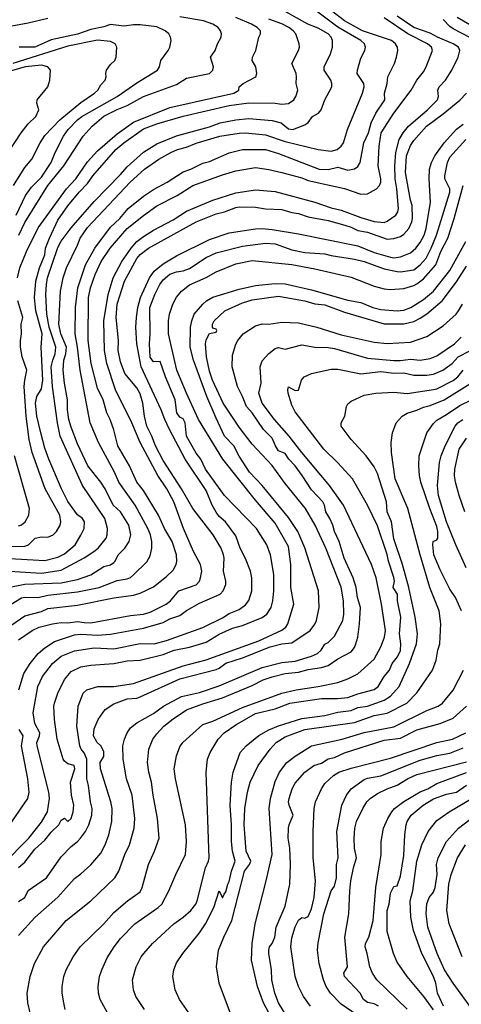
# Model space of a CAD drawing. Header units: metres. Extents: x -46681 to -43747, y -240911 to -237677.
# Tile 331 of 656: x -44417 to -44350, y -240823 to -240674. Entities that reach past the tile are written whole.
import ezdxf

# ---------------------------------------------------------------- set-up
doc = ezdxf.new("R2010")
doc.units = ezdxf.units.M
doc.layers.add('CONTOUR_INDEX', color=1, linetype='Continuous')
doc.layers.add('CONTOUR_INTER', color=3, linetype='Continuous')

msp = doc.modelspace()

# ---------------------------------------------------------------- linework, layer by layer
at = {"layer": 'CONTOUR_INDEX'}
for points, elevation in [([(-44421.6, -240755.42), (-44413.6, -240755.92), (-44411.6, -240755.41), (-44410.6, -240754.88), (-44408.96, -240753.52), (-44408.1, -240752.05), (-44407.61, -240751.02), (-44407.58, -240750.02), (-44407.88, -240749.52), (-44408.6, -240748.95), (-44410.1, -240746.95), (-44411.05, -240745.02), (-44412.97, -240740.52), (-44413.6, -240738.85), (-44414.21, -240736.52), (-44414.78, -240734.02), (-44415.02, -240732.02), (-44414.79, -240731.02), (-44414.1, -240729.88), (-44413.87, -240728.52), (-44414.16, -240723.52), (-44414, -240721.52), (-44414.94, -240718.02), (-44415.16, -240716.02), (-44414.94, -240713.52), (-44414.39, -240711.52), (-44413.59, -240709.52), (-44413.46, -240708.52), (-44412.88, -240707.02), (-44411.6, -240704.27), (-44410.1, -240702.09), (-44408.38, -240700.02), (-44407.1, -240698.7), (-44406.27, -240697.52), (-44402.8, -240693.52), (-44401.6, -240692.52), (-44398.6, -240690.42), (-44396.6, -240689.63), (-44392.6, -240688.48), (-44385.6, -240686.89), (-44382.6, -240686.49), (-44378.6, -240686.51), (-44377.6, -240686.67), (-44376.6, -240686.55), (-44375.8, -240686.02), (-44375.48, -240685.52), (-44375.17, -240684.52), (-44375.46, -240683.52), (-44375.38, -240682.52), (-44375.46, -240682.02), (-44376.11, -240680.52), (-44375.1, -240678.52), (-44374.95, -240678.02), (-44374.96, -240677.52), (-44375.51, -240676.02), (-44375.88, -240675.52), (-44376.55, -240675.02), (-44377.6, -240674.49), (-44379.6, -240673.76)], 130), ([(-44417.6, -240767.95), (-44415.51, -240766.52), (-44414.46, -240766.02), (-44412.42, -240765.52), (-44411.1, -240765.29), (-44410.1, -240765.34), (-44408.6, -240765.15), (-44407.6, -240765.33), (-44406.6, -240765.34), (-44400.6, -240764.25), (-44398.6, -240764.06), (-44397.6, -240763.75), (-44395.16, -240762.52), (-44394.53, -240762.02), (-44393.24, -240760.52), (-44390.6, -240759.57), (-44390.13, -240759.02), (-44389.94, -240758.52), (-44389.74, -240757.52), (-44389.97, -240756.52), (-44391.01, -240754.52), (-44392.51, -240751.02), (-44393.99, -240747.02), (-44395.04, -240745.02), (-44396.41, -240743.02), (-44399.1, -240738.02), (-44400.4, -240735.02), (-44402.83, -240730.02), (-44404.16, -240726.02), (-44404.53, -240724.02), (-44404.64, -240719.52), (-44403.99, -240715.52), (-44403.21, -240713.02), (-44401.91, -240710.52), (-44400.47, -240708.52), (-44399.64, -240707.52), (-44398.6, -240706.73), (-44397.1, -240705.79), (-44394.1, -240704.22), (-44392.1, -240702.91), (-44388.1, -240701.25), (-44384.6, -240700.1), (-44381.6, -240699.65), (-44378.6, -240699.93), (-44372.6, -240701.56), (-44370.1, -240702.41), (-44368.6, -240702.74), (-44365.6, -240703.87), (-44363.6, -240704.47), (-44362.1, -240704.62), (-44361.6, -240704.42), (-44360.32, -240703.52), (-44359.99, -240703.02), (-44359.91, -240702.52), (-44360.14, -240699.52), (-44360.43, -240698.02), (-44360.48, -240696.02), (-44360.29, -240694.02), (-44359.78, -240692.02), (-44359.21, -240691.02), (-44358.37, -240690.02), (-44355.49, -240687.52), (-44353.97, -240686.02), (-44353.81, -240685.52), (-44353.91, -240684.52), (-44353.72, -240684.02), (-44352.79, -240683.02), (-44351.79, -240681.52), (-44350.85, -240679.52), (-44350.58, -240678.52), (-44350.82, -240678.02), (-44351.63, -240677.52), (-44353.99, -240676.52), (-44355.1, -240675.9), (-44357.58, -240675.02), (-44360.1, -240673.33)], 135), ([(-44419.1, -240693.94), (-44417.19, -240691.02), (-44416.1, -240689.67), (-44414.92, -240688.52), (-44414.5, -240687.52), (-44414.78, -240686.52), (-44414.76, -240686.02), (-44413.13, -240684.02), (-44412.8, -240683.02), (-44412.73, -240681.52), (-44413.1, -240681.02), (-44414.1, -240680.73), (-44416.58, -240681.02), (-44421.6, -240682.49)], 125), ([(-44417.6, -240812.77), (-44415.1, -240810.04), (-44411.6, -240806.96), (-44409.1, -240804.14), (-44408.1, -240803.44), (-44406.6, -240802.09), (-44405.1, -240800.28), (-44404.43, -240799.02), (-44403.87, -240797.52), (-44403.43, -240795.52), (-44403.37, -240793.52), (-44403.56, -240792.52), (-44405.14, -240787.52), (-44405.16, -240786.52), (-44404.6, -240785.61), (-44404.6, -240784.87), (-44405.1, -240784.01), (-44405.63, -240783.52), (-44406.17, -240782.52), (-44406.1, -240781.46), (-44405.51, -240780.02), (-44404.41, -240778.52), (-44403.1, -240777.64), (-44401.1, -240776.91), (-44399.6, -240776.78), (-44399.1, -240776.6), (-44393.1, -240773.86), (-44387.6, -240772.44), (-44387.1, -240772.23), (-44386.1, -240771.46), (-44383.6, -240770.67), (-44379.38, -240769.02), (-44377.6, -240768.53), (-44376.1, -240768.38), (-44373.3, -240766.52), (-44372.6, -240765.58), (-44372.35, -240765.02), (-44371.92, -240763.02), (-44372.06, -240760.52), (-44374.1, -240753.96), (-44375.16, -240751.52), (-44376.6, -240749.38), (-44380.58, -240744.52), (-44382.51, -240742.52), (-44384.1, -240740.09), (-44384.92, -240738.52), (-44386.3, -240737.02), (-44387.6, -240734.33), (-44388.98, -240731.02), (-44391.03, -240725.52), (-44391.52, -240723.52), (-44391.46, -240720.52), (-44391.28, -240719.52), (-44390.89, -240718.52), (-44389.59, -240717.02), (-44389.03, -240716.52), (-44388.1, -240715.97), (-44384.1, -240714.71), (-44381.6, -240714.18), (-44378.6, -240713.89), (-44377.1, -240713.95), (-44373.1, -240714.85), (-44367.6, -240716.4), (-44365.6, -240716.75), (-44363.79, -240717.52), (-44362.6, -240717.84), (-44360.1, -240718.04), (-44359.1, -240717.9), (-44358.05, -240717.52), (-44356.1, -240716.29), (-44354.6, -240715.05), (-44352.1, -240711.88), (-44349.66, -240707.52)], 140), ([(-44391.74, -240824.52), (-44393.12, -240822.52), (-44393.82, -240821.02), (-44394.13, -240819.02), (-44394.02, -240818.02), (-44393.6, -240816.96), (-44392.62, -240815.52), (-44390.1, -240812.38), (-44389.21, -240811.02), (-44387.92, -240808.52), (-44387.1, -240806), (-44386.6, -240807.07), (-44386.38, -240806.52), (-44386.1, -240806.17), (-44385.81, -240805.02), (-44385.6, -240804.61), (-44385.27, -240803.02), (-44384.71, -240801.52), (-44385.09, -240800.02), (-44385.26, -240798.52), (-44385.27, -240796.02), (-44385.46, -240793.02), (-44385.27, -240789.52), (-44385.01, -240788.02), (-44383.95, -240785.02), (-44383.02, -240784.02), (-44381.1, -240782.45), (-44379.6, -240781.61), (-44378.1, -240780.97), (-44374.6, -240779.86), (-44371.1, -240779.4), (-44369.1, -240778.93), (-44367.1, -240778.68), (-44366.1, -240778.21), (-44364.6, -240778.02), (-44362.1, -240777.09), (-44361.1, -240776.48), (-44359.8, -240775.02), (-44358.21, -240771.52), (-44357.19, -240768.52), (-44357.04, -240767.02), (-44357.35, -240764.52), (-44358.33, -240760.02), (-44359.3, -240756.52), (-44360.6, -240752.59), (-44360.97, -240750.02), (-44361.62, -240748.52), (-44361.7, -240747.02), (-44363.1, -240742.68), (-44363.6, -240741.71), (-44364.83, -240740.02), (-44367.1, -240737.52), (-44368.59, -240735.52), (-44368.63, -240735.02), (-44368.04, -240734.02), (-44367.78, -240732.52), (-44367.6, -240732.11), (-44367.1, -240731.75), (-44365.1, -240730.84), (-44363.33, -240730.52), (-44360.6, -240730.37), (-44358.6, -240730.58), (-44354.6, -240729.98), (-44354.1, -240729.87), (-44351.6, -240728.61), (-44350.89, -240728.02), (-44350.1, -240727.01)], 145), ([(-44365.24, -240825.52), (-44368.6, -240823.2), (-44370.21, -240821.52), (-44370.86, -240820.52), (-44371.27, -240819.52), (-44371.96, -240817.02), (-44372.2, -240815.02), (-44372.1, -240813.92), (-44371.25, -240809.52), (-44370.1, -240806.03), (-44369.6, -240805.31), (-44369.29, -240804.02), (-44369.31, -240802.02), (-44369.07, -240801.02), (-44369.26, -240797.02), (-44368.51, -240793.02), (-44367.79, -240791.52), (-44367.1, -240790.53), (-44365.1, -240789.11), (-44364.6, -240788.92), (-44362.6, -240788.56), (-44356.6, -240786.19), (-44354.1, -240785.46), (-44352.1, -240785.11), (-44350.1, -240784.32)], 150), ([(-44347.95, -240825.02), (-44351.61, -240820.02), (-44352.93, -240818.02), (-44354.05, -240815.52), (-44355.46, -240811.52), (-44355.71, -240809.52), (-44355.6, -240807.97), (-44355.26, -240807.02), (-44354.6, -240806.21), (-44354.36, -240805.52), (-44354.06, -240803.52), (-44354.15, -240802.02), (-44353.86, -240801.02), (-44352.63, -240798.52), (-44350.82, -240796.52), (-44349.1, -240795.2)], 155)]:
    msp.add_lwpolyline(points, dxfattribs=dict(at, elevation=elevation))
at = {"layer": 'CONTOUR_INTER'}
for points, elevation in [([(-44420.1, -240760.18), (-44416.6, -240759.51), (-44411.1, -240759.27), (-44408.6, -240758.76), (-44406.6, -240758.09), (-44404.6, -240756.8), (-44403.6, -240756.58), (-44403.1, -240756.22), (-44402.88, -240756.02), (-44402.43, -240755.02), (-44401.46, -240754.02), (-44400.76, -240753.02), (-44400.52, -240752.02), (-44400.83, -240750.52), (-44402.1, -240748.51), (-44403.21, -240747.52), (-44404.44, -240745.02), (-44405.1, -240744), (-44407.04, -240741.52), (-44408.6, -240738.22), (-44409.6, -240735.67), (-44409.92, -240734.52), (-44410.12, -240733.02), (-44410.16, -240731.52), (-44410.61, -240729.02), (-44410.79, -240727.02), (-44410.7, -240725.52), (-44410.37, -240724.52), (-44410.3, -240723.52), (-44411.16, -240721.52), (-44411.47, -240720.02), (-44411.2, -240715.02), (-44410.82, -240713.02), (-44410.28, -240711.52), (-44408.6, -240708.08), (-44408.2, -240707.02), (-44407.1, -240705.38), (-44400.65, -240698.52), (-44398.44, -240696.52), (-44396.26, -240695.02), (-44394.47, -240694.02), (-44393.44, -240693.52), (-44392.1, -240693.17), (-44390.6, -240692.57), (-44387.03, -240691.52), (-44384.1, -240691.05), (-44383.1, -240691), (-44380.1, -240691.32), (-44377.1, -240692.35), (-44372.1, -240693.54), (-44370.1, -240693.78), (-44369.2, -240693.52), (-44368.59, -240693.02), (-44368.24, -240692.52), (-44367.63, -240690.52), (-44365.36, -240685.02), (-44365.1, -240684.02), (-44365.19, -240683.52), (-44366.16, -240682.02), (-44366.15, -240681.52), (-44365.6, -240679.71), (-44365.01, -240678.52), (-44364.91, -240678.02), (-44365.06, -240677.52), (-44365.6, -240677.02), (-44369.1, -240674.99), (-44374.6, -240670.87)], 132), ([(-44421.24, -240764.02), (-44417.1, -240761.58), (-44416.6, -240761.47), (-44414.6, -240761.51), (-44413.1, -240761.16), (-44408.6, -240760.66), (-44405.32, -240760.02), (-44402.6, -240758.95), (-44401.1, -240758.67), (-44400.6, -240758.46), (-44400.1, -240758.06), (-44398.1, -240756.12), (-44397.6, -240755.21), (-44397.36, -240754.02), (-44397.35, -240753.02), (-44397.55, -240752.02), (-44397.93, -240751.02), (-44399.86, -240747.52), (-44402.34, -240744.02), (-44402.99, -240742.52), (-44405.41, -240738.02), (-44406.71, -240735.02), (-44408.21, -240727.02), (-44408.6, -240723.52), (-44408.96, -240721.52), (-44408.94, -240717.52), (-44408.59, -240714.52), (-44407.43, -240711.02), (-44405.99, -240708.52), (-44403.6, -240705.31), (-44402.22, -240704.02), (-44400.91, -240702.52), (-44398.6, -240700.64), (-44397.1, -240699.62), (-44395.03, -240698.52), (-44392.6, -240696.91), (-44391.42, -240696.52), (-44389.6, -240695.61), (-44388.6, -240695.36), (-44385.6, -240694.04), (-44383.6, -240693.55), (-44380.1, -240693.57), (-44378.1, -240694.16), (-44371.93, -240696.52), (-44370.6, -240696.6), (-44369.1, -240696.25), (-44367.6, -240696.66), (-44366.6, -240696.46), (-44366.1, -240696.11), (-44365.7, -240695.52), (-44365.14, -240692.52), (-44364.46, -240691.02), (-44364.03, -240689.52), (-44363.36, -240688.02), (-44361.99, -240686.02), (-44362.01, -240685.02), (-44361.62, -240683.52), (-44361.53, -240682.52), (-44360.52, -240680.52), (-44360.19, -240679.52), (-44360.02, -240678.52), (-44360.05, -240678.02), (-44360.36, -240677.52), (-44360.96, -240677.02), (-44365.37, -240675.52), (-44368.1, -240674.02), (-44370.05, -240672.52)], 133), ([(-44420.6, -240757.41), (-44414.1, -240757.83), (-44411.1, -240757.39), (-44407.6, -240755.5), (-44406.13, -240754.52), (-44405.46, -240754.02), (-44404.29, -240752.52), (-44404.11, -240752.02), (-44404.08, -240751.02), (-44404.46, -240749.52), (-44407.87, -240744.52), (-44411.24, -240737.02), (-44411.64, -240735.02), (-44412.42, -240729.52), (-44412.61, -240726.52), (-44412.38, -240725.52), (-44411.99, -240724.52), (-44411.92, -240723.52), (-44412.93, -240720.52), (-44413.28, -240718.52), (-44413.45, -240715.52), (-44413.34, -240714.02), (-44413.18, -240713.02), (-44411.6, -240708.43), (-44411.1, -240707.45), (-44409.6, -240705.45), (-44406.1, -240701.43), (-44402.1, -240697.33), (-44401.1, -240696.15), (-44398.6, -240693.97), (-44396.6, -240692.69), (-44393.6, -240691.46), (-44388.6, -240690.12), (-44386.98, -240689.52), (-44384.6, -240689.02), (-44382.6, -240688.86), (-44379.1, -240689.16), (-44377.69, -240689.52), (-44376.6, -240690.41), (-44375.93, -240690.52), (-44374.1, -240689.82), (-44373.6, -240689.43), (-44372.98, -240688.52), (-44372.03, -240688.02), (-44371.64, -240687.52), (-44371.08, -240686.02), (-44370.04, -240684.02), (-44370.02, -240683.52), (-44370.19, -240683.02), (-44371.21, -240681.52), (-44371.18, -240681.02), (-44370.2, -240679.02), (-44369.93, -240678.02), (-44369.92, -240677.02), (-44370.11, -240676.52), (-44370.6, -240676.01), (-44372.1, -240675.15), (-44373.67, -240674.52), (-44377.1, -240672.6)], 131), ([(-44418.6, -240765.67), (-44416.6, -240764.3), (-44414.1, -240763.65), (-44413.1, -240763.17), (-44408.6, -240762.7), (-44403.1, -240761.55), (-44400.1, -240761.16), (-44399.1, -240760.84), (-44397.1, -240759.88), (-44395.1, -240758.34), (-44394.1, -240757.34), (-44393.67, -240756.52), (-44393.56, -240756.02), (-44393.61, -240755.02), (-44394.27, -240753.02), (-44395.43, -240751.02), (-44396.33, -240749.02), (-44398.6, -240745.26), (-44399.6, -240744), (-44400.75, -240741.52), (-44402.48, -240738.52), (-44403.1, -240736.1), (-44403.65, -240734.52), (-44404.15, -240733.52), (-44404.74, -240731.52), (-44405.6, -240729.73), (-44406.54, -240726.02), (-44406.99, -240722.52), (-44406.96, -240716.02), (-44406.67, -240714.52), (-44405.96, -240712.52), (-44405.01, -240710.52), (-44403.68, -240708.52), (-44401.1, -240705.54), (-44398.6, -240703.54), (-44396.6, -240702.1), (-44393.5, -240700.52), (-44391.11, -240699.02), (-44386.6, -240697.38), (-44384.6, -240696.8), (-44381.6, -240696.29), (-44379.6, -240696.57), (-44377.6, -240697.04), (-44374.6, -240697.84), (-44373.6, -240698.23), (-44368.1, -240699.44), (-44365.6, -240700.34), (-44364.6, -240700.28), (-44363.23, -240699.52), (-44362.77, -240699.02), (-44362.59, -240698.52), (-44362.58, -240698.02), (-44362.98, -240696.02), (-44362.83, -240693.02), (-44362.55, -240691.02), (-44360.6, -240688.02), (-44357.98, -240684.52), (-44357.1, -240683.02), (-44356.1, -240681.76), (-44355.7, -240681.02), (-44354.75, -240678.52), (-44354.91, -240678.02), (-44355.48, -240677.52), (-44358.51, -240676.02), (-44362.1, -240673.59)], 134), ([(-44413.1, -240673.65), (-44416.1, -240674.37), (-44418.6, -240674.84)], 128), ([(-44417.91, -240703.52), (-44416.49, -240700.52), (-44415.6, -240699.27), (-44414.1, -240697.76), (-44412.62, -240695.52), (-44412.03, -240694.02), (-44410.74, -240691.52), (-44410.04, -240690.52), (-44408.61, -240689.02), (-44407.94, -240688.52), (-44402.62, -240685.52), (-44399.6, -240683.43), (-44396.49, -240681.52), (-44396.16, -240681.02), (-44395.96, -240680.02), (-44394.84, -240678.52), (-44394.61, -240678.02), (-44394.42, -240677.02), (-44394.49, -240676.52), (-44394.75, -240676.02), (-44395.33, -240675.52), (-44396.6, -240674.96), (-44399.1, -240674.63), (-44400.1, -240674.62), (-44401.6, -240674.84), (-44403.6, -240674.56), (-44404.6, -240674.93), (-44406.6, -240675.33), (-44408.6, -240676.07), (-44412.6, -240676.89), (-44415.1, -240678.03), (-44417.46, -240678.02)], 127), ([(-44417.71, -240713.02), (-44417.37, -240711.52), (-44416.38, -240709.02), (-44414.6, -240705.45), (-44410.28, -240699.52), (-44408.88, -240698.02), (-44407.1, -240695.43), (-44405.6, -240693.75), (-44402.6, -240691.15), (-44400.1, -240689.4), (-44394.6, -240687.18), (-44384.89, -240685.02), (-44384.14, -240684.52), (-44384.08, -240684.02), (-44383.5, -240683.52), (-44381.56, -240682.52), (-44381.39, -240682.02), (-44381.58, -240681.02), (-44382.11, -240680.02), (-44382.07, -240679.52), (-44381.57, -240678.52), (-44381.09, -240676.52), (-44380.87, -240676.02), (-44380.84, -240675.52), (-44381.34, -240675.02), (-44382.19, -240674.52), (-44384.6, -240673.52)], 129), ([(-44417.54, -240706.52), (-44416.6, -240704.62), (-44413.12, -240699.02), (-44410.7, -240696.02), (-44407.76, -240691.52), (-44406.38, -240690.02), (-44404.6, -240688.5), (-44402.6, -240687.46), (-44401.1, -240686.86), (-44398.6, -240685.48), (-44393.6, -240683.69), (-44392.1, -240682.73), (-44388.6, -240682.02), (-44388.06, -240681.52), (-44387.98, -240681.02), (-44388.44, -240679.52), (-44387.73, -240678.52), (-44387.39, -240677.52), (-44386.83, -240676.52), (-44386.79, -240676.02), (-44386.94, -240675.52), (-44387.28, -240675.02), (-44388.08, -240674.52), (-44389.52, -240674.02), (-44393.1, -240673.43)], 128), ([(-44347.6, -240677.31), (-44351.6, -240675.23), (-44352.1, -240674.88), (-44353.1, -240673.81)], 136), ([(-44348.1, -240675.21), (-44351.02, -240673.52)], 137), ([(-44418.35, -240699.02), (-44416.6, -240696.27), (-44415.55, -240695.02), (-44414.29, -240692.52), (-44413.6, -240691.42), (-44411.32, -240689.02), (-44408.1, -240686.41), (-44406.05, -240685.02), (-44405.52, -240684.52), (-44405.1, -240683.72), (-44404.42, -240683.02), (-44404.25, -240682.52), (-44404.33, -240682.02), (-44404.22, -240681.52), (-44403.6, -240680.63), (-44402.98, -240680.02), (-44402.73, -240679.52), (-44402.66, -240678.02), (-44402.9, -240677.52), (-44403.6, -240677.18), (-44405.6, -240676.98), (-44410.1, -240677.88), (-44418.42, -240680.52)], 126), ([(-44417.55, -240775.52), (-44416.79, -240773.02), (-44415.81, -240771.52), (-44414.57, -240770.02), (-44413.6, -240769.13), (-44412.1, -240768.17), (-44409.1, -240767.19), (-44408.1, -240767.07), (-44405.6, -240767.23), (-44403.6, -240767.07), (-44398.6, -240766.18), (-44395.6, -240765.29), (-44394.6, -240764.75), (-44393.1, -240764.22), (-44392.1, -240763.48), (-44390.1, -240762.35), (-44386.97, -240761.02), (-44386.52, -240760.52), (-44386.12, -240759.52), (-44386.09, -240759.02), (-44386.48, -240757.52), (-44386.37, -240755.52), (-44386.44, -240755.02), (-44386.84, -240754.02), (-44388.05, -240752.02), (-44391.1, -240748.02), (-44392.85, -240745.02), (-44395.6, -240740.72), (-44396.79, -240738.52), (-44397.32, -240737.02), (-44398.12, -240735.52), (-44398.45, -240734.02), (-44398.7, -240732.02), (-44399.1, -240730.59), (-44399.6, -240729.71), (-44401.45, -240727.52), (-44402.1, -240725.78), (-44402.43, -240724.02), (-44402.42, -240722.52), (-44402.73, -240719.02), (-44402.58, -240717.02), (-44401.5, -240713.52), (-44399.6, -240710.09), (-44399.1, -240709.47), (-44397.86, -240708.52), (-44390.6, -240704.54), (-44387.6, -240703.3), (-44386.29, -240703.02), (-44384.6, -240702.32), (-44384.1, -240702.26), (-44381.6, -240702.3), (-44380.1, -240702.55), (-44377.6, -240702.66), (-44376.1, -240703.11), (-44375.1, -240703.23), (-44373.6, -240703.75), (-44370.6, -240704.34), (-44368.06, -240705.02), (-44367.1, -240705.32), (-44366.1, -240705.81), (-44364.6, -240706.11), (-44361.6, -240707.17), (-44360.6, -240707.07), (-44359.6, -240706.74), (-44359.1, -240706.41), (-44358.35, -240705.52), (-44357.88, -240704.52), (-44357.78, -240704.02), (-44357.83, -240702.02), (-44358.1, -240701.25), (-44358.84, -240697.02), (-44358.68, -240694.52), (-44358.1, -240692.95), (-44357.6, -240692.18), (-44355.64, -240690.02), (-44353.1, -240688.14), (-44350.6, -240686.05), (-44349.59, -240685.02)], 136), ([(-44419.97, -240802.02), (-44416.01, -240798.02), (-44414.1, -240795.59), (-44413.19, -240794.02), (-44412.87, -240792.02), (-44412.97, -240791.02), (-44414.74, -240784.02), (-44414.81, -240783.52), (-44414.4, -240782.52), (-44414.35, -240782.02), (-44415.1, -240780.65), (-44415.34, -240779.02), (-44414.66, -240775.02), (-44413.92, -240773.52), (-44412.43, -240771.52), (-44411.1, -240770.43), (-44409.1, -240769.59), (-44406.1, -240769.13), (-44403.1, -240769.28), (-44399.1, -240768.5), (-44397.01, -240768.52), (-44395.1, -240768.02), (-44389.6, -240766.08), (-44386.6, -240764.62), (-44385.6, -240763.95), (-44384.1, -240763.31), (-44383.1, -240762.64), (-44382.6, -240761.97), (-44382.17, -240760.52), (-44382.16, -240758.52), (-44382.39, -240757.52), (-44383.1, -240755.57), (-44383.93, -240754.02), (-44384.6, -240752.17), (-44386.17, -240750.02), (-44387.1, -240749.23), (-44387.6, -240748.57), (-44388.17, -240747.52), (-44389.1, -240745.28), (-44392.26, -240740.52), (-44394.67, -240736.02), (-44395.38, -240734.52), (-44395.92, -240733.02), (-44398.94, -240726.52), (-44399.61, -240723.02), (-44399.75, -240720.52), (-44399.68, -240719.02), (-44399.45, -240717.52), (-44399.04, -240716.02), (-44397.7, -240713.02), (-44396.97, -240712.02), (-44395.6, -240710.88), (-44393.6, -240709.7), (-44388.6, -240707.21), (-44385.6, -240706.17), (-44381.6, -240705.6), (-44380.6, -240705.55), (-44379.1, -240705.68), (-44375.1, -240706.36), (-44366.1, -240708.18), (-44363.6, -240709.16), (-44361.1, -240709.9), (-44360.6, -240709.97), (-44359.6, -240709.83), (-44358.1, -240709.2), (-44357.25, -240708.52), (-44356.6, -240707.65), (-44356.01, -240706.52), (-44355.69, -240705.52), (-44355.05, -240701.52), (-44355.26, -240698.02), (-44355.22, -240696.52), (-44354.91, -240695.52), (-44354.38, -240694.52), (-44352.97, -240692.52), (-44351.1, -240690.47), (-44350.1, -240689.68)], 137), ([(-44417.6, -240802.49), (-44416.6, -240801.65), (-44415.1, -240799.68), (-44413.6, -240798.33), (-44412.6, -240797.13), (-44411.43, -240796.02), (-44411.1, -240795.28), (-44410.6, -240795), (-44410.1, -240795.51), (-44409.6, -240795.04), (-44409.3, -240794.02), (-44409.19, -240793.02), (-44409.54, -240791.52), (-44409.67, -240789.52), (-44409.02, -240787.52), (-44409.14, -240787.02), (-44410.1, -240786.73), (-44410.6, -240786.33), (-44410.78, -240786.02), (-44411.73, -240783.02), (-44412.12, -240780.02), (-44412.2, -240778.02), (-44412.11, -240777.52), (-44411.59, -240776.02), (-44410.6, -240773.94), (-44409.6, -240772.73), (-44408.1, -240772.03), (-44406.6, -240771.76), (-44403.1, -240771.5), (-44401.1, -240771.13), (-44399.1, -240771.01), (-44395.6, -240770.15), (-44393.94, -240769.52), (-44391.6, -240769.07), (-44389.1, -240768.28), (-44387.1, -240767.09), (-44385.1, -240766.17), (-44383.6, -240765.77), (-44380.6, -240764.57), (-44379.9, -240764.02), (-44379.22, -240763.02), (-44378.98, -240762.02), (-44378.84, -240760.52), (-44378.82, -240758.02), (-44379.35, -240755.02), (-44379.9, -240753.52), (-44381.48, -240751.02), (-44386.29, -240746.02), (-44389.17, -240742.02), (-44389.89, -240740.52), (-44390.6, -240739.63), (-44392.1, -240737.02), (-44392.28, -240735.02), (-44392.6, -240734.42), (-44393.1, -240734.13), (-44393.53, -240733.52), (-44393.82, -240731.52), (-44395.29, -240728.02), (-44396.1, -240725.69), (-44397.1, -240725.77), (-44397.6, -240725.03), (-44397.69, -240723.02), (-44397.6, -240721.52), (-44397.65, -240717.52), (-44396.89, -240715.52), (-44396.13, -240714.02), (-44395.6, -240713.33), (-44394.6, -240712.47), (-44393.6, -240712.09), (-44392.6, -240711.95), (-44391.6, -240711.62), (-44389.1, -240709.94), (-44387.6, -240709.2), (-44383.6, -240708.21), (-44380.1, -240707.74), (-44378.6, -240707.86), (-44376.1, -240708.76), (-44374.1, -240709.15), (-44371.1, -240709.38), (-44370.1, -240709.65), (-44366.6, -240710.2), (-44365.1, -240710.55), (-44362.1, -240711.66), (-44360.1, -240712.05), (-44359.6, -240712.1), (-44357.6, -240711.78), (-44356.6, -240711.04), (-44355.7, -240710.02), (-44354.94, -240708.52), (-44354.14, -240706.52), (-44352.12, -240700.02), (-44352.1, -240699.5), (-44352.85, -240698.02), (-44352.87, -240697.52), (-44352.49, -240695.52), (-44352.1, -240694.7), (-44349.7, -240692.02)], 138), ([(-44417.6, -240807.62), (-44416.63, -240807.02), (-44416.1, -240805.96), (-44413.32, -240804.02), (-44411.1, -240800.86), (-44409.6, -240799.28), (-44408.61, -240798.52), (-44408.17, -240798.02), (-44407.4, -240797.02), (-44406.92, -240796.02), (-44406.44, -240794.52), (-44406.38, -240793.52), (-44406.64, -240792.52), (-44406.94, -240790.02), (-44407.23, -240789.02), (-44407.22, -240786.02), (-44407.6, -240785.06), (-44408.07, -240784.52), (-44408.25, -240784.02), (-44408.7, -240781.02), (-44408.51, -240778.02), (-44407.76, -240776.02), (-44407.23, -240775.52), (-44405.53, -240775.02), (-44403.1, -240775), (-44400.1, -240774.58), (-44392.6, -240771.86), (-44389.1, -240770.99), (-44381.1, -240768.1), (-44377.6, -240766.46), (-44376.98, -240766.02), (-44376.69, -240765.52), (-44375.81, -240762.52), (-44376.24, -240760.02), (-44376.23, -240756.52), (-44376.6, -240753.75), (-44378.6, -240750.21), (-44381.6, -240746.73), (-44386.54, -240740.52), (-44390.24, -240734.52), (-44392.1, -240730.52), (-44393.57, -240727.02), (-44394.81, -240721.52), (-44394.8, -240719.52), (-44394.64, -240718.52), (-44394.13, -240717.02), (-44393.6, -240715.97), (-44392.82, -240715.02), (-44391.6, -240714.09), (-44389.1, -240712.95), (-44387.6, -240712.09), (-44384.6, -240710.9), (-44382.1, -240710.4), (-44376.1, -240711.01), (-44372.6, -240711.65), (-44367.1, -240712.9), (-44363.6, -240714.27), (-44362.1, -240714.68), (-44361.1, -240714.76), (-44359.1, -240714.63), (-44357.6, -240714.17), (-44357.1, -240713.9), (-44356.1, -240713.17), (-44354.25, -240711.02), (-44353.5, -240709.02), (-44352.43, -240707.02), (-44351.45, -240704.02), (-44350.08, -240699.02)], 139), ([(-44415.78, -240824.52), (-44416.17, -240823.02), (-44416.27, -240821.52), (-44415.81, -240819.02), (-44415.16, -240817.02), (-44413.8, -240814.52), (-44410.32, -240810.52), (-44406.61, -240807.52), (-44402.97, -240804.02), (-44402.36, -240803.02), (-44401.43, -240800.52), (-44400.72, -240799.02), (-44400.02, -240796.52), (-44399.9, -240795.02), (-44400.3, -240791.52), (-44401.19, -240789.02), (-44401.71, -240786.02), (-44401.75, -240784.02), (-44401.51, -240783.02), (-44401.1, -240782.02), (-44400.6, -240781.31), (-44399.6, -240780.53), (-44397.1, -240779.12), (-44395.59, -240778.02), (-44392.84, -240776.52), (-44390.1, -240775.9), (-44387.1, -240774.91), (-44380.6, -240772.12), (-44377.6, -240771.36), (-44375.6, -240771.15), (-44373.1, -240770.4), (-44372.22, -240770.02), (-44371.66, -240769.52), (-44371.1, -240768.6), (-44370.6, -240768.33), (-44369.6, -240767.38), (-44368.33, -240765.02), (-44368.18, -240764.02), (-44368.24, -240762.02), (-44368.6, -240759.94), (-44370.95, -240754.02), (-44372.54, -240750.52), (-44374.04, -240748.02), (-44377.1, -240744.22), (-44379.1, -240741.51), (-44382.1, -240738.25), (-44384.1, -240735.69), (-44386.52, -240732.02), (-44388.14, -240728.52), (-44388.6, -240727.19), (-44389.06, -240725.02), (-44389.18, -240723.02), (-44389.1, -240722.43), (-44388.6, -240721.44), (-44387.6, -240721.24), (-44387.48, -240721.02), (-44387.6, -240720.78), (-44388.1, -240720.66), (-44388.15, -240720.52), (-44388.15, -240720.02), (-44387.9, -240719.52), (-44386.27, -240718.02), (-44383.6, -240716.81), (-44382.1, -240716.33), (-44378.1, -240715.78), (-44374.1, -240716.48), (-44372.6, -240716.95), (-44371.1, -240717.1), (-44368.1, -240718.22), (-44362.1, -240719.97), (-44359.1, -240719.99), (-44357.6, -240719.62), (-44356.6, -240719.13), (-44355.6, -240718.47), (-44353.3, -240716.52), (-44351.1, -240713.63), (-44349.6, -240711.25)], 141), ([(-44419.6, -240753.75), (-44416.6, -240753.74), (-44416.07, -240753.52), (-44415.04, -240752.52), (-44414.1, -240752.3), (-44413.1, -240752.37), (-44412.29, -240752.02), (-44411.81, -240751.52), (-44411.27, -240750.52), (-44411.17, -240750.02), (-44411.31, -240749.02), (-44413.55, -240745.02), (-44415.48, -240739.52), (-44415.95, -240737.52), (-44416.4, -240734.02), (-44416.7, -240729.52), (-44416.63, -240728.52), (-44416.33, -240727.02), (-44417.02, -240725.02), (-44417.26, -240723.52), (-44417.27, -240722.52), (-44417.11, -240721.52), (-44417.15, -240720.02), (-44416.94, -240719.02), (-44417.66, -240716.52)], 129), ([(-44410.47, -240824.02), (-44410.7, -240823.02), (-44410.94, -240821.52), (-44410.94, -240820.52), (-44410.72, -240819.02), (-44410.36, -240818.02), (-44409.28, -240816.02), (-44408.23, -240814.52), (-44404.65, -240811.02), (-44403.1, -240809.29), (-44401.05, -240807.52), (-44399.1, -240806.18), (-44398.79, -240805.52), (-44397.87, -240802.02), (-44396.91, -240800.02), (-44396.25, -240798.02), (-44396.47, -240795.02), (-44397.13, -240791.52), (-44397.37, -240789.52), (-44397.8, -240788.02), (-44398.02, -240786.52), (-44397.79, -240784.52), (-44397.17, -240783.02), (-44396.6, -240782.19), (-44395.5, -240781.02), (-44394.1, -240779.9), (-44392.1, -240778.57), (-44389.6, -240777.64), (-44386.6, -240776.72), (-44382.1, -240774.88), (-44380.46, -240774.02), (-44379.1, -240773.55), (-44377.1, -240773.04), (-44375.1, -240772.86), (-44373.6, -240772.42), (-44371.6, -240772.13), (-44370.6, -240771.82), (-44369.1, -240770.8), (-44367.1, -240769.76), (-44366.6, -240769.09), (-44366.38, -240768.52), (-44366.1, -240767.52), (-44365.82, -240765.52), (-44365.69, -240763.02), (-44366.11, -240761.52), (-44366.33, -240760.02), (-44366.79, -240758.52), (-44368.15, -240755.52), (-44368.93, -240753.02), (-44369.64, -240751.52), (-44369.88, -240750.52), (-44370.31, -240749.52), (-44370.94, -240748.52), (-44371.14, -240747.52), (-44371.39, -240747.02), (-44373.1, -240745.19), (-44374.51, -240743.02), (-44375.6, -240741.55), (-44376.55, -240740.52), (-44377.1, -240739.65), (-44378.1, -240739.26), (-44378.58, -240738.52), (-44379.1, -240737.35), (-44380.37, -240736.02), (-44382.1, -240733.52), (-44382.99, -240732.52), (-44383.57, -240731.02), (-44384.35, -240729.52), (-44385.17, -240726.52), (-44385.1, -240724.75), (-44384.6, -240723.07), (-44384.29, -240722.52), (-44383.46, -240721.52), (-44381.6, -240720.28), (-44380.6, -240719.97), (-44379.6, -240720.05), (-44377.6, -240719.73), (-44375.1, -240719.84), (-44372.32, -240720.52), (-44368.6, -240721.66), (-44363.6, -240722.78), (-44361.6, -240722.98), (-44358.1, -240722.75), (-44355.6, -240721.93), (-44353.1, -240720.3), (-44351.15, -240718.52), (-44350.78, -240718.02), (-44350.19, -240717.02)], 142), ([(-44404.06, -240824.52), (-44405.18, -240822.52), (-44405.42, -240821.52), (-44405.5, -240820.52), (-44405.26, -240819.02), (-44404.92, -240818.02), (-44404.1, -240816.19), (-44403.04, -240814.52), (-44402.1, -240813.27), (-44399.92, -240811.02), (-44396.36, -240808.52), (-44395.82, -240808.02), (-44394.77, -240806.02), (-44393.72, -240803.52), (-44392.23, -240800.52), (-44392.09, -240798.52), (-44392.23, -240796.02), (-44393.76, -240789.02), (-44393.94, -240787.52), (-44393.61, -240785.52), (-44393.1, -240784.17), (-44392.61, -240783.52), (-44389.6, -240780.76), (-44388.1, -240780.29), (-44383.6, -240778.22), (-44377.6, -240776.05), (-44375.42, -240775.52), (-44372.1, -240775.01), (-44369.1, -240774.39), (-44367.6, -240773.85), (-44366.1, -240773.1), (-44363.6, -240770.87), (-44362.59, -240769.02), (-44362.01, -240767.52), (-44361.87, -240766.52), (-44362.48, -240762.52), (-44363.3, -240758.52), (-44363.99, -240756.52), (-44368.24, -240747.52), (-44370.39, -240744.52), (-44374.58, -240739.52), (-44376.5, -240737.02), (-44378.72, -240734.52), (-44380.6, -240732.02), (-44381.09, -240730.52), (-44380.75, -240729.02), (-44380.88, -240726.52), (-44380.6, -240725.62), (-44379.6, -240724.51), (-44378.6, -240723.75), (-44378.1, -240723.59), (-44377.1, -240723.84), (-44374.6, -240723.16), (-44372.6, -240723.55), (-44370.6, -240723.59), (-44369.6, -240723.76), (-44364.6, -240725.18), (-44360.6, -240725.54), (-44359.6, -240725.58), (-44358.1, -240725.36), (-44356.6, -240725.5), (-44355.1, -240725.23), (-44354.1, -240724.87), (-44351.39, -240723.02), (-44350.37, -240722.02)], 143), ([(-44398.44, -240824.02), (-44399.78, -240822.02), (-44400.1, -240821.02), (-44400.27, -240819.52), (-44399.72, -240817.52), (-44398.95, -240816.02), (-44398.56, -240815.52), (-44397.22, -240814.02), (-44394, -240811.02), (-44392.56, -240810.02), (-44391.44, -240809.02), (-44390.68, -240808.02), (-44390.48, -240807.52), (-44389.21, -240802.52), (-44388.73, -240801.52), (-44388.62, -240801.02), (-44389.07, -240788.02), (-44388.9, -240786.02), (-44388.47, -240785.02), (-44387.27, -240783.02), (-44386.38, -240782.02), (-44384.6, -240780.81), (-44381.6, -240779.13), (-44378.6, -240778.39), (-44376.38, -240777.52), (-44371.6, -240776.83), (-44369.1, -240776.83), (-44367.6, -240776.7), (-44366.1, -240776.15), (-44363.6, -240775.47), (-44362.98, -240775.02), (-44362.1, -240773.52), (-44361.27, -240772.52), (-44360.85, -240771.52), (-44360.05, -240770.52), (-44359.6, -240769.56), (-44359.53, -240768.52), (-44359.74, -240767.02), (-44359.56, -240764.52), (-44360.07, -240762.02), (-44360.07, -240761.02), (-44360.72, -240760.02), (-44360.53, -240759.02), (-44360.6, -240758.5), (-44361.41, -240756.02), (-44361.6, -240755.01), (-44363.1, -240750.65), (-44364.6, -240747.49), (-44366.9, -240743.52), (-44369.1, -240741.1), (-44371.22, -240739.02), (-44375.6, -240733.34), (-44376.1, -240732.35), (-44376.63, -240730.52), (-44376.72, -240730.02), (-44376.6, -240729.57), (-44375.6, -240730.09), (-44375.1, -240730.05), (-44374.65, -240728.52), (-44374.22, -240728.02), (-44373.1, -240727.51), (-44370.1, -240726.88), (-44369.1, -240726.88), (-44365.6, -240727.57), (-44362.6, -240727.24), (-44360.6, -240727.47), (-44359.1, -240727.45), (-44357.6, -240727.77), (-44355.6, -240727.79), (-44354.6, -240727.65), (-44353.17, -240727.02), (-44351.77, -240726.02), (-44350.87, -240725.02), (-44349.1, -240724.07)], 144), ([(-44385.25, -240825.02), (-44387.13, -240820.02), (-44387.54, -240817.52), (-44387.22, -240815.02), (-44386.42, -240813.02), (-44385.19, -240810.52), (-44383.27, -240803.02), (-44382.54, -240802.02), (-44382.32, -240801.52), (-44383.01, -240800.02), (-44383.33, -240796.02), (-44383.23, -240793.52), (-44382.82, -240791.02), (-44382.42, -240789.52), (-44381.22, -240787.02), (-44379.4, -240784.52), (-44378.48, -240783.52), (-44377.1, -240782.66), (-44374.1, -240781.52), (-44366.6, -240780.49), (-44363.6, -240779.43), (-44361.6, -240779.04), (-44358.64, -240777.52), (-44357.1, -240776), (-44354.73, -240772.52), (-44354.2, -240771.02), (-44353.94, -240769.52), (-44353.62, -240768.52), (-44353.47, -240765.52), (-44353.75, -240763.52), (-44355.14, -240760.02), (-44356.63, -240755.02), (-44358.5, -240748.02), (-44360.43, -240743.52), (-44360.96, -240739.52), (-44361.01, -240738.02), (-44360.79, -240736.52), (-44360.26, -240735.02), (-44359.37, -240734.02), (-44358.6, -240733.57), (-44357.1, -240733.09), (-44356.1, -240732.63), (-44355.1, -240732.39), (-44352.97, -240731.52), (-44349.1, -240729.1)], 146), ([(-44350.33, -240763.52), (-44351.27, -240761.52), (-44352.1, -240760.23), (-44353.6, -240757.32), (-44354.52, -240755.02), (-44354.71, -240753.52), (-44354.62, -240753.02), (-44354.1, -240752.76), (-44353.94, -240752.52), (-44353.92, -240751.52), (-44354.1, -240750.75), (-44355.17, -240748.02), (-44356.51, -240744.02), (-44356.74, -240743.02), (-44356.84, -240741.52), (-44356.77, -240740.02), (-44355.58, -240736.52), (-44354.6, -240735.1), (-44354.1, -240734.63), (-44352.6, -240733.77), (-44350.6, -240732.4), (-44348.84, -240731.52)], 147), ([(-44349.62, -240757.02), (-44351.21, -240753.52), (-44352.6, -240750.05), (-44353.81, -240746.02), (-44353.97, -240744.52), (-44353.69, -240741.02), (-44353.44, -240740.02), (-44352.81, -240738.52), (-44351.28, -240735.52), (-44350.89, -240735.02), (-44350.12, -240734.52)], 148), ([(-44349.84, -240748.52), (-44350.71, -240746.02), (-44351.23, -240744.02), (-44351.38, -240743.02), (-44351.33, -240742.02), (-44350.69, -240739.02), (-44349.6, -240737.36)], 149), ([(-44417.6, -240750.66), (-44417.1, -240750.5), (-44416.55, -240750.02), (-44416.01, -240749.02), (-44415.93, -240748.02), (-44418.2, -240740.02)], 128), ([(-44379.56, -240824.52), (-44380.38, -240823.02), (-44381.3, -240820.52), (-44382.2, -240816.52), (-44382.1, -240814.02), (-44381.68, -240811.02), (-44379.97, -240804.52), (-44379.1, -240800.52), (-44379.51, -240793.52), (-44379.34, -240792.02), (-44378.6, -240789.41), (-44377.98, -240788.02), (-44376.87, -240786.52), (-44375.6, -240785.56), (-44373.1, -240784.01), (-44368.44, -240783.02), (-44365.1, -240781.98), (-44360.6, -240781.14), (-44355.6, -240778.68), (-44353.88, -240778.02), (-44353.24, -240777.52), (-44351.6, -240775.57), (-44350.03, -240772.52)], 147), ([(-44375.6, -240827.13), (-44378.14, -240823.02), (-44378.69, -240821.52), (-44379.13, -240819.52), (-44379.18, -240818.02), (-44379.57, -240815.52), (-44379.6, -240815.02), (-44379.46, -240814.52), (-44379.1, -240814.02), (-44378.66, -240813.02), (-44378.48, -240811.52), (-44377.1, -240808.34), (-44376.41, -240805.02), (-44376.27, -240802.02), (-44376.4, -240799.52), (-44376.64, -240798.02), (-44376.6, -240796.52), (-44376.52, -240796.02), (-44375.87, -240794.52), (-44376.5, -240793.02), (-44376.58, -240792.52), (-44376.5, -240792.02), (-44376.02, -240790.52), (-44375.6, -240789.7), (-44374.1, -240787.99), (-44372.75, -240787.02), (-44371.6, -240786.63), (-44370.6, -240785.97), (-44369.6, -240785.78), (-44368.1, -240785.1), (-44362.1, -240783.18), (-44359.6, -240782.86), (-44357.1, -240781.57), (-44353.6, -240780.64), (-44351.6, -240779.82), (-44349.6, -240778)], 148), ([(-44418.6, -240795.56), (-44416.16, -240792.02), (-44415.98, -240791.02), (-44416.15, -240789.02), (-44417.14, -240784.02), (-44416.87, -240782.52), (-44417.49, -240781.52)], 136), ([(-44373.25, -240823.52), (-44374.33, -240822.02), (-44375.1, -240820.52), (-44375.58, -240819.02), (-44376.24, -240814.52), (-44376.1, -240813.12), (-44375.6, -240811.48), (-44375.1, -240810.45), (-44374.6, -240810.04), (-44374.1, -240810.17), (-44373.6, -240809.91), (-44373.1, -240808.74), (-44372.7, -240807.02), (-44372.5, -240804.52), (-44372.87, -240801.02), (-44372.86, -240797.02), (-44372.71, -240793.52), (-44372.48, -240792.52), (-44371.59, -240790.52), (-44371.1, -240789.74), (-44369.78, -240788.52), (-44368.97, -240788.02), (-44367.1, -240787.4), (-44361.1, -240785.91), (-44354.1, -240783.5), (-44351.72, -240783.02), (-44349.67, -240782.02)], 149), ([(-44362.93, -240823.52), (-44363.6, -240823.17), (-44364.6, -240822.95), (-44365.21, -240822.52), (-44365.7, -240821.52), (-44368.1, -240819.02), (-44368.19, -240818.52), (-44367.62, -240817.52), (-44368.06, -240813.02), (-44367.43, -240809.52), (-44367.31, -240806.02), (-44367.15, -240804.52), (-44366.72, -240802.52), (-44366.26, -240801.02), (-44366.56, -240799.52), (-44366.65, -240798.02), (-44366.51, -240796.52), (-44366.26, -240795.52), (-44365.34, -240793.52), (-44364.71, -240792.52), (-44364.22, -240792.02), (-44363.1, -240791.26), (-44361.64, -240790.52), (-44360.1, -240789.96), (-44358.56, -240789.02), (-44357.1, -240788.36), (-44349.6, -240786.45)], 151), ([(-44358.6, -240823.95), (-44363.17, -240819.52), (-44363.85, -240818.52), (-44364.26, -240817.52), (-44364.66, -240815.52), (-44364.98, -240814.52), (-44364.92, -240814.02), (-44364.41, -240813.02), (-44363.74, -240810.52), (-44363.34, -240805.52), (-44362.52, -240800.52), (-44362.52, -240798.52), (-44362.19, -240796.52), (-44361.54, -240795.02), (-44360.93, -240794.02), (-44360.49, -240793.52), (-44359.1, -240792.47), (-44356.6, -240791), (-44355.46, -240790.52), (-44354.1, -240789.73), (-44349.6, -240788.08)], 152), ([(-44354.6, -240824.07), (-44356.08, -240822.02), (-44358.61, -240819.02), (-44360.1, -240816.83), (-44360.65, -240815.52), (-44361.6, -240812.16), (-44361.62, -240809.02), (-44361.34, -240808.02), (-44361.1, -240806.35), (-44360.6, -240805.36), (-44360.1, -240805.26), (-44359.6, -240803.8), (-44359.1, -240800.65), (-44358.93, -240797.52), (-44358.73, -240796.02), (-44358.6, -240795.5), (-44357.96, -240794.52), (-44356.18, -240793.02), (-44354.6, -240792.08), (-44352.6, -240791.37), (-44351.1, -240791.04), (-44349.6, -240790)], 153), ([(-44353.06, -240823.52), (-44354, -240821.52), (-44354.24, -240820.02), (-44354.57, -240819.02), (-44356.37, -240815.52), (-44357.64, -240812.02), (-44358.01, -240810.02), (-44358.11, -240807.52), (-44357.71, -240806.02), (-44357.11, -240801.52), (-44356.36, -240799.02), (-44355.42, -240797.02), (-44354.1, -240795.35), (-44352.22, -240794.02), (-44348.6, -240791.92)], 154), ([(-44350.24, -240816.02), (-44352.19, -240811.02), (-44352.59, -240809.02), (-44352.29, -240805.02), (-44351.92, -240803.52), (-44350.96, -240801.02), (-44349.75, -240799.02)], 156)]:
    msp.add_lwpolyline(points, dxfattribs=dict(at, elevation=elevation))

doc.saveas('drawing.dxf')
